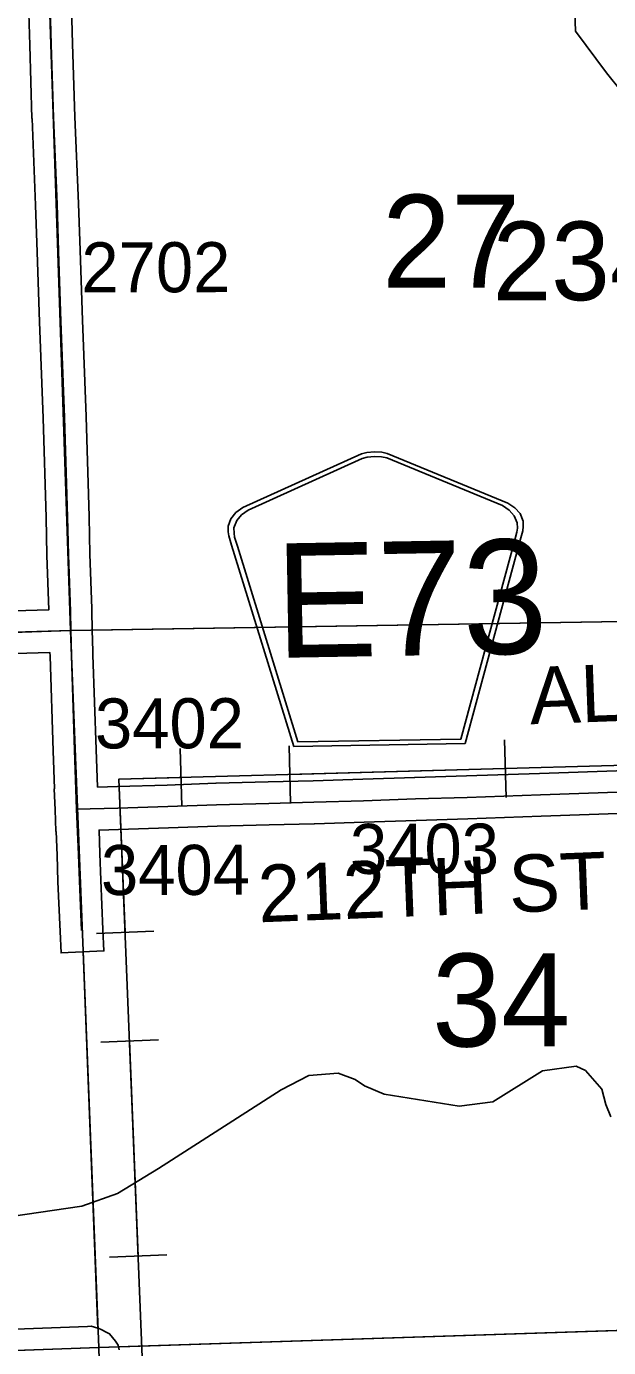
# Model space of a CAD drawing. Extents: x 128.7 to 185.5, y -21.4 to 12.6.
# Drawn here: x 149.09 to 149.904, y -7.251 to -5.403 of the extents above; entities that cross this region are included whole.
import ezdxf

# ---------------------------------------------------------------- set-up
doc = ezdxf.new("R2010")
doc.units = 0
for name, color, linetype in [('tdCoHydroRiver', 7, 'Continuous'), ('tdCoPipe', 7, 'Continuous'), ('tdCoPipeTxt', 7, 'Continuous'), ('tdCoSecRdNmbr', 7, 'Continuous'), ('tdCoSecRdTxt', 7, 'Continuous'), ('tdCoSecRteBand', 7, 'Continuous'), ('tdCoSecRteCL', 7, 'Continuous'), ('tdCoSectLine', 7, 'Continuous'), ('tdCoSectLinePart', 7, 'Continuous'), ('tdCoSectNmbr', 7, 'Continuous'), ('tdCoShieldCoRte', 7, 'Continuous'), ('tdCoStrucPriMaintName', 7, 'Continuous'), ('tdCoSurfGravel', 7, 'Continuous'), ('tdCoTwpBndry', 7, 'Continuous'), ('tdCoTwpBndryShd', 7, 'Continuous')]:
    doc.layers.add(name, color=color, linetype=linetype)

msp = doc.modelspace()

# ---------------------------------------------------------------- linework, layer by layer
at = {"layer": 'tdCoHydroRiver'}
for points in [[(149.8557, -5.3545), (149.8576, -5.4097), (149.9007, -5.4682), (149.9221, -5.4943)], [(149.0688, -7.0678), (149.1678, -7.0534), (149.2177, -7.0359), (149.2749, -7.0008), (149.4463, -6.8907), (149.485, -6.8705), (149.526, -6.8675), (149.5499, -6.8762), (149.5629, -6.8852), (149.5901, -6.8969), (149.6949, -6.9138), (149.742, -6.9075), (149.8115, -6.864), (149.8587, -6.8577), (149.8715, -6.8636), (149.8945, -6.8896), (149.9, -6.9115), (149.9069, -6.9286)]]:
    msp.add_lwpolyline(points, dxfattribs=at)
at = {"layer": 'tdCoPipe'}
for p, q in [((149.3074, -6.494), (149.3052, -6.4134)), ((149.4594, -6.4898), (149.4572, -6.4094)), ((149.7605, -6.4816), (149.7583, -6.401)), ((149.2685, -6.6687), (149.188, -6.672)), ((149.2746, -6.8207), (149.194, -6.824)), ((149.2866, -7.1216), (149.2062, -7.1249))]:
    msp.add_line(p, q, dxfattribs=at)
for points in [[(141.1601, -9.4052), (141.1224, -8.4625), (145.143, -8.3469), (145.1432, -8.4836), (145.1432, -8.4836), (147.1541, -8.3987), (147.1541, -8.3987), (147.1261, -7.4066), (149.2539, -7.3111), (149.2196, -6.4561), (150.4341, -6.4227), (150.6653, -6.4146), (150.7655, -6.4047), (150.7905, -6.3931), (150.9328, -6.2039), (151.0021, -6.1768), (151.0811, -6.1651), (151.2121, -6.1436), (151.4086, -6.1336), (151.5974, -6.1255), (151.7034, -6.1214)], [(149.4583, -6.4495), (149.7594, -6.4413)], [(149.2282, -6.6704), (149.2196, -6.4561), (149.3063, -6.4537)], [(149.2464, -7.1233), (149.2343, -6.8223)]]:
    msp.add_lwpolyline(points, dxfattribs=at)
at = {"layer": 'tdCoSecRteBand'}
for points in [[(149.0079, -6.2223), (149.1216, -6.2191), (149.1188, -6.1434), (149.1188, -6.1432), (149.1188, -6.1429), (149.1178, -6.0903), (149.1136, -5.951), (149.1084, -5.8165), (149.1084, -5.8164), (149.1084, -5.8163), (149.1052, -5.7187), (149.103, -5.6529), (149.0981, -5.5319), (149.0981, -5.5318), (149.098, -5.5317), (149.0948, -5.4293), (149.0948, -5.4293), (149.0948, -5.4292), (149.0914, -5.3092)], [(149.1514, -5.3072), (149.1548, -5.4275), (149.158, -5.5296), (149.1629, -5.6506), (149.1629, -5.6507), (149.163, -5.6508), (149.1652, -5.7166), (149.1652, -5.7167), (149.1652, -5.7167), (149.1684, -5.8142), (149.1735, -5.9488), (149.1736, -5.9489), (149.1736, -5.9491), (149.1778, -6.0886), (149.1778, -6.0888), (149.1778, -6.089), (149.1787, -6.1415), (149.1816, -6.2175), (149.1816, -6.2175), (149.1817, -6.2205), (149.1817, -6.2206), (149.1817, -6.2208), (149.1823, -6.2474), (149.1832, -6.2774), (149.1831, -6.2774), (149.1832, -6.282), (149.1876, -6.4145), (149.1894, -6.4674)], [(149.9303, -6.5039), (149.8096, -6.5081), (149.8096, -6.5081), (149.8095, -6.5081), (149.7072, -6.5116), (149.7072, -6.5116), (149.7071, -6.5116), (149.6349, -6.5138), (149.5624, -6.5162), (149.5624, -6.5162), (149.5624, -6.5162), (149.4928, -6.5185), (149.4927, -6.5185), (149.4926, -6.5185), (149.4295, -6.5199), (149.357, -6.5219), (149.289, -6.5244), (149.289, -6.5244), (149.2889, -6.5244), (149.2191, -6.5266), (149.219, -6.5266), (149.219, -6.5266), (149.1917, -6.5273), (149.193, -6.56), (149.193, -6.5602), (149.193, -6.5603), (149.1943, -6.5974), (149.1972, -6.6666), (149.1985, -6.6965), (149.1386, -6.6991), (149.1373, -6.6691), (149.1343, -6.5998), (149.1343, -6.5997), (149.1343, -6.5995), (149.1331, -6.5624), (149.1317, -6.5292), (149.1314, -6.5292), (149.1314, -6.529), (149.1312, -6.529), (149.1304, -6.4992), (149.1292, -6.4695), (149.1294, -6.4695), (149.1276, -6.4166), (149.1276, -6.4166), (149.1232, -6.2839), (149.1232, -6.2837), (149.1232, -6.2836), (149.1231, -6.2791), (149.0097, -6.2823)], [(149.1894, -6.4674), (149.2173, -6.4666), (149.2869, -6.4644), (149.3549, -6.4619), (149.3551, -6.4619), (149.3552, -6.4619), (149.4279, -6.46), (149.428, -6.46), (149.428, -6.46), (149.4911, -6.4585), (149.5604, -6.4563), (149.6329, -6.4538), (149.633, -6.4538), (149.633, -6.4538), (149.7052, -6.4516), (149.8075, -6.4481), (149.9283, -6.4439)], [(148.2241, -7.2564), (148.5591, -7.2436), (148.5592, -7.2436), (148.5592, -7.2436), (148.7042, -7.2387), (149.0114, -7.2278), (149.1757, -7.2217), (149.1807, -7.2215), (149.1855, -7.2229), (149.1912, -7.2247), (149.1939, -7.2255), (149.1965, -7.2268), (149.2007, -7.2291), (149.2065, -7.2321), (149.2105, -7.2374), (149.2145, -7.2426), (149.2186, -7.248), (149.22, -7.2546)]]:
    msp.add_lwpolyline(points, dxfattribs=at)
at = {"layer": 'tdCoSecRteCL'}
for points in [[(149.1524, -6.2482), (149.1517, -6.2215), (149.1488, -6.1423), (149.1478, -6.0895), (149.1436, -5.95), (149.1384, -5.8153), (149.1352, -5.7177), (149.133, -5.6518), (149.128, -5.5307), (149.1248, -5.4284), (149.1214, -5.308), (149.1187, -5.255), (149.1162, -5.1665), (149.1142, -5.1026), (149.1118, -5.0064), (149.1081, -4.8893), (149.1071, -4.8442), (149.1037, -4.7444)], [(148.1535, -6.2826), (148.2788, -6.2784), (148.4551, -6.273), (148.739, -6.2619), (149.0088, -6.2523), (149.1524, -6.2482)], [(149.1604, -6.4982), (149.1576, -6.4156), (149.1532, -6.2829), (149.1524, -6.2482)], [(149.1604, -6.4982), (149.2181, -6.4966), (149.2879, -6.4944), (149.356, -6.4919), (149.4288, -6.49), (149.4919, -6.4885), (149.5614, -6.4863), (149.6339, -6.4838), (149.7062, -6.4816), (149.8085, -6.4781), (149.9294, -6.4739), (150.0181, -6.4712), (150.1207, -6.4683), (150.1516, -6.4668), (150.1596, -6.4662)], [(149.1672, -6.6678), (149.1643, -6.5985), (149.1631, -6.5613), (149.1604, -6.4982)]]:
    msp.add_lwpolyline(points, dxfattribs=at)
at = {"layer": 'tdCoSectLine'}
for points in [[(149.1181, -5.2469), (149.152, -6.2482)], [(149.152, -6.2482), (150.1506, -6.2319)], [(148.1531, -6.2826), (149.152, -6.2482)], [(149.152, -6.2482), (149.1912, -7.251)], [(149.1912, -7.251), (150.1854, -7.2186)], [(148.1861, -7.2877), (149.1912, -7.251)], [(149.1912, -7.251), (149.2179, -8.2547)]]:
    msp.add_lwpolyline(points, dxfattribs=at)
at = {"layer": 'tdCoSectLinePart'}
for points in [[(149.1823, -6.2477), (150.1506, -6.2319)], [(149.1696, -6.6977), (149.1902, -7.225)], [(149.218, -7.2502), (150.1558, -7.2195)]]:
    msp.add_lwpolyline(points, dxfattribs=at)
at = {"layer": 'tdCoShieldCoRte'}
for points in [[(149.4639, -6.4104), (149.377, -6.129), (149.3729, -6.1159), (149.3721, -6.11), (149.372, -6.1022), (149.376, -6.0918), (149.3831, -6.0832), (149.3926, -6.0763), (149.5586, -6.0011), (149.5661, -5.9993), (149.5765, -5.9982), (149.5869, -5.9989), (149.5945, -6.0005), (149.763, -6.0699), (149.7727, -6.0764), (149.7801, -6.0847), (149.7845, -6.095), (149.7846, -6.1028), (149.784, -6.1087), (149.7804, -6.1219), (149.7034, -6.4062)], [(149.4696, -6.4039), (149.3851, -6.1301), (149.3812, -6.1175), (149.3804, -6.1119), (149.3803, -6.1044), (149.3842, -6.0944), (149.391, -6.0862), (149.4001, -6.0796), (149.5594, -6.0073), (149.5666, -6.0056), (149.5766, -6.0046), (149.5866, -6.0053), (149.5939, -6.0067), (149.7556, -6.0734), (149.7649, -6.0796), (149.7721, -6.0877), (149.7763, -6.0975), (149.7764, -6.105), (149.7758, -6.1106), (149.7723, -6.1233), (149.6974, -6.4)]]:
    msp.add_lwpolyline(points, close=True, dxfattribs=at)
at = {"layer": 'tdCoSurfGravel'}
for points in [[(149.1524, -6.2482), (149.1517, -6.2215), (149.1488, -6.1423), (149.1478, -6.0895), (149.1436, -5.95), (149.1384, -5.8153), (149.1352, -5.7177), (149.133, -5.6518), (149.128, -5.5307), (149.1248, -5.4284), (149.1214, -5.308), (149.1187, -5.255), (149.1162, -5.1665), (149.1142, -5.1026), (149.1118, -5.0064), (149.1081, -4.8893), (149.1071, -4.8442), (149.1037, -4.7444)], [(148.1535, -6.2826), (148.2788, -6.2784), (148.4551, -6.273), (148.739, -6.2619), (149.0088, -6.2523), (149.1524, -6.2482)], [(149.1604, -6.4982), (149.1576, -6.4156), (149.1532, -6.2829), (149.1524, -6.2482)], [(149.1604, -6.4982), (149.2181, -6.4966), (149.2879, -6.4944), (149.356, -6.4919), (149.4288, -6.49), (149.4919, -6.4885), (149.5614, -6.4863), (149.6339, -6.4838), (149.7062, -6.4816), (149.8085, -6.4781), (149.9294, -6.4739), (150.0181, -6.4712), (150.1207, -6.4683), (150.1516, -6.4668), (150.1596, -6.4662)], [(149.1672, -6.6678), (149.1643, -6.5985), (149.1631, -6.5613), (149.1604, -6.4982)]]:
    msp.add_lwpolyline(points, dxfattribs=at)
at = {"layer": 'tdCoTwpBndry'}
for points in [[(149.182, -6.2477), (150.1506, -6.2319), (150.9747, -6.1897)], [(149.1901, -7.2245), (149.1696, -6.6977)], [(150.1554, -7.2195), (149.221, -7.2501)]]:
    msp.add_lwpolyline(points, dxfattribs=at)
at = {"layer": 'tdCoTwpBndryShd'}
for points in [[(152.091, -4.1427), (151.586, -4.1605), (151.6647, -6.1613), (151.1593, -6.1803), (150.1506, -6.2319), (149.152, -6.2482), (149.1912, -7.251)], [(150.395, -13.7476), (150.378, -13.2238), (150.3466, -12.2212), (150.3134, -11.2212), (150.2794, -10.2174), (150.245, -9.219), (150.2118, -8.2199), (150.1854, -7.2186), (149.1912, -7.251), (148.1861, -7.2877), (147.1862, -7.3236), (146.1796, -7.3579), (145.1769, -7.3938), (144.1761, -7.4248), (143.1728, -7.4558), (142.1753, -7.4874), (141.1678, -7.5201), (140.1762, -7.5484), (139.1499, -7.567), (138.1783, -7.5984), (137.1762, -7.6276), (136.1739, -7.6508), (135.1725, -7.6763), (134.1612, -7.6994)]]:
    msp.add_lwpolyline(points, dxfattribs=at)

# ---------------------------------------------------------------- texts
at = {"layer": 'tdCoPipeTxt'}
msp.add_text('ALLIANT ENERGY', height=0.08, rotation=2.114, dxfattribs=at).set_placement((149.7947, -6.3794))
at = {"layer": 'tdCoSecRdNmbr'}
for s, rotation, p in [('2702', 0.1132, (149.1671, -5.7752)), ('3402', 0.1132, (149.1861, -6.4132)), ('3403', 0.1135, (149.5425, -6.5887)), ('3404', 0.1132, (149.1945, -6.6183))]:
    msp.add_text(s, height=0.07, rotation=rotation, dxfattribs=at).set_placement(p)
at = {"layer": 'tdCoSecRdTxt'}
msp.add_text('212TH ST', height=0.08, rotation=2.2409, dxfattribs=at).set_placement((149.4153, -6.6565))
at = {"layer": 'tdCoSectNmbr'}
for s, p in [('27', (149.5872, -5.7686)), ('34', (149.6572, -6.8303))]:
    msp.add_text(s, height=0.13, rotation=0.1135, dxfattribs=at).set_placement(p)
at = {"layer": 'tdCoShieldCoRte'}
msp.add_text('E73', height=0.16, rotation=1, dxfattribs=at).set_placement((149.4391, -6.2865))
at = {"layer": 'tdCoStrucPriMaintName'}
msp.add_text('23436S061', height=0.11, dxfattribs=at).set_placement((149.7419, -5.7861))
msp.add_text('23436S061', height=0.11, dxfattribs=at).set_placement((149.7419, -5.7861))
msp.add_text('23436S061', height=0.11, dxfattribs=at).set_placement((149.7419, -5.7861))

doc.saveas('drawing.dxf')
